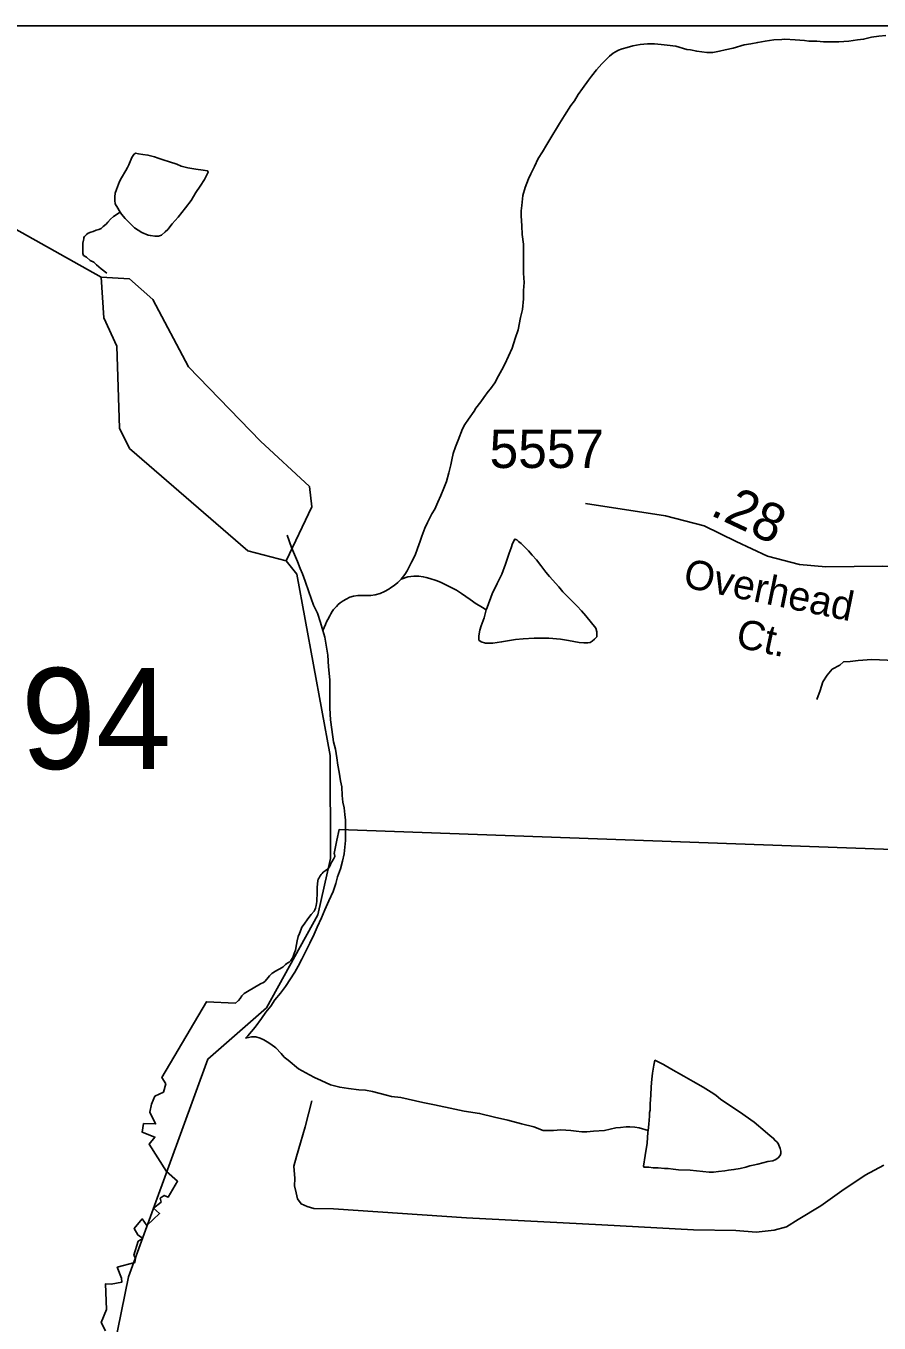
# Model space of a CAD drawing. Extents: x 2001466 to 2224147, y 644118 to 847247.
# Drawn here: x 2068990 to 2071761, y 653960 to 658174 of the extents above; entities that cross this region are included whole.
import ezdxf

# ---------------------------------------------------------------- set-up
doc = ezdxf.new("R2010")
doc.units = 0
for name, color, linetype in [('Exist Boundary Political City Limit New', 7, 'Continuous'), ('Exist Hydrographic Creek Single Shore', 7, 'Continuous'), ('Exist Hydrographic Misc Water Feature', 7, 'Continuous'), ('Exist Hydrographic Pond Under 1500 Sq Ft', 7, 'Continuous'), ('Exist Road Non-System Type 51', 7, 'Continuous'), ('Exist Road Secondary Mileage Hundredths English Label', 7, 'Continuous'), ('Exist Road Secondary Structure Standard Bridge Number Label', 7, 'Continuous'), ('Exist Road Secondary Type 51 Attributed', 7, 'Continuous'), ('Exist Road Secondary Type 51 Label', 7, 'Continuous'), ('Exist Road Secondary Type 51 Number Label', 7, 'Continuous'), ('Map Preparation Boundary City Limit Buffer Line', 7, 'Continuous'), ('Map Preparation Inset Cut Line', 7, 'Continuous')]:
    doc.layers.add(name, color=color, linetype=linetype)

msp = doc.modelspace()

# ---------------------------------------------------------------- linework, layer by layer
at = {"layer": 'Exist Boundary Political City Limit New'}
for points in [[(2069426.5, 654365.8), (2069439.4, 654374.9), (2069451.8, 654368.9), (2069482.8, 654420.8), (2069446.9, 654452.4), (2069390, 654541.4), (2069408.9, 654564.5), (2069368.2, 654580.2), (2069372.5, 654608.3), (2069411, 654607.4), (2069392.1, 654645.1), (2069398.1, 654671.9), (2069409, 654697.1), (2069436.9, 654710.7), (2069444.4, 654737.6), (2069431.5, 654758.6), (2069576.2, 655004.4), (2069671.1, 655000), (2069680.9, 655008.6), (2069685.5, 655014.8), (2069691.1, 655023.6), (2069694.4, 655027.1), (2069698.9, 655030.8), (2069709.4, 655037.7), (2069752.4, 655062.6), (2069762.2, 655067), (2069765.9, 655069.8), (2069772.6, 655077.6), (2069781, 655088.2), (2069788.4, 655096), (2069791.8, 655098.6), (2069800.6, 655103.6), (2069822.2, 655115.4), (2069825.2, 655117.4), (2069833.2, 655125.1), (2069837.5, 655128), (2069841.2, 655130.1), (2069844.9, 655132.6), (2069850.4, 655138.4), (2069855, 655144.6), (2069857.1, 655148.4), (2069861.9, 655160.4), (2069865.2, 655172.2), (2069869.2, 655190.6), (2069871.1, 655202.4), (2069874.6, 655215.8), (2069878.2, 655226.2), (2069883.8, 655239.9), (2069886.6, 655245.9), (2069890.1, 655252.1), (2069908.6, 655278.3), (2069916.5, 655287.9), (2069926, 655298.9), (2069928.4, 655302.8), (2069930.5, 655307.6), (2069933, 655316.8), (2069934.5, 655329.8), (2069936.2, 655360.1), (2069936, 655374.9), (2069936.8, 655387.5), (2069938.2, 655396.4), (2069939.8, 655401.8), (2069942.1, 655407.2), (2069945.5, 655412.9), (2069948.6, 655417.4), (2069951.8, 655421.2), (2069955.6, 655424.9), (2069961.8, 655429.4), (2069969.1, 655434.4), (2069971.5, 655436.9), (2069975.8, 655442.4), (2069979.9, 655450.1), (2069983.9, 655458.7), (2069989.6, 655467.6), (2069993.1, 655475.9), (2069992.5, 655483.1), (2069990.9, 655485.5), (2070000, 655528.9), (2070007.4, 655563.6), (2072225.1, 655483.6)], [(2069248.1, 653935.7), (2069234.6, 653962.2), (2069251.9, 654004.6), (2069248.2, 654087.7), (2069266.5, 654086.4), (2069301.8, 654093.6), (2069300.8, 654106.2), (2069286.9, 654141.7), (2069343.6, 654157), (2069346, 654170.1), (2069340.1, 654180.9), (2069354.5, 654226.1), (2069369.4, 654235.5), (2069353.9, 654246.9), (2069341.9, 654268.1), (2069368, 654298.8), (2069383.2, 654277.6), (2069424, 654316.3), (2069404.5, 654333.1), (2069429.5, 654353.2), (2069426.5, 654365.8)]]:
    msp.add_lwpolyline(points, dxfattribs=at)
at = {"layer": 'Exist Hydrographic Creek Single Shore'}
for points in [[(2069234.9, 657357.6), (2068950.9, 657517.5), (2068867.9, 657607.8), (2068800.8, 657792.9), (2068767, 657816.5), (2068744.1, 658173.9)], [(2069158.8, 653143.3), (2069183.9, 653185.5), (2069183.9, 653425), (2069323.7, 654111.1), (2069580.8, 654817.8), (2069771.7, 654984.5), (2069937.8, 655286.3), (2069979.9, 655469.1), (2069978.8, 655803.8), (2069870, 656393.2), (2069835.9, 656436.6)]]:
    msp.add_lwpolyline(points, dxfattribs=at)
at = {"layer": 'Exist Hydrographic Misc Water Feature'}
for points in [[(2071782.9, 658143), (2071760.9, 658141), (2071737, 658136.9), (2071711.1, 658130.9), (2071691, 658128.9), (2071662.9, 658124.8), (2071630.9, 658122.7), (2071613.1, 658122.7), (2071581.1, 658122.6), (2071559, 658124.6), (2071532.9, 658124.6), (2071519, 658126.6), (2071489, 658128.5), (2071455, 658130.4), (2071445, 658130.3), (2071419.1, 658128.3), (2071391, 658124.3), (2071367, 658120.2), (2071345.1, 658116.1), (2071323.2, 658112.1), (2071287.1, 658102.1), (2071261.2, 658096), (2071243.2, 658092), (2071221.3, 658088), (2071201.2, 658087.9), (2071169.2, 658091.8), (2071149.1, 658095.8), (2071137.2, 658097.8), (2071101.1, 658107.7), (2071073.2, 658111.6), (2071053.1, 658113.6), (2071031.2, 658115.6), (2071009.2, 658115.5), (2070985.2, 658113.5), (2070973.1, 658111.4), (2070961.2, 658109.4), (2070943.2, 658103.4), (2070927.2, 658099.4), (2070915.3, 658095.4), (2070905.3, 658089.3), (2070897.3, 658085.3), (2070885.4, 658075.3), (2070873.3, 658063.3), (2070861.2, 658051.2), (2070843.3, 658031.3), (2070827.3, 658011.2), (2070817.3, 657997.2), (2070797.6, 657971.2), (2070783.5, 657951.1), (2070771.6, 657931.1), (2070759.5, 657915.1), (2070739.6, 657883.1), (2070723.6, 657857.1), (2070713.7, 657841.1), (2070701.9, 657821), (2070681.8, 657789), (2070667.8, 657765), (2070653.9, 657743), (2070642, 657717), (2070630.1, 657693), (2070622.1, 657676.9), (2070612, 657648.9), (2070604, 657622.9), (2070600.4, 657590.9), (2070598.3, 657572.9), (2070598.3, 657556.9), (2070600.4, 657524.9), (2070602.4, 657496.9), (2070606.3, 657465), (2070606.5, 657441), (2070606.5, 657415), (2070606.7, 657370.9), (2070608.6, 657340.9), (2070606.7, 657315), (2070606.7, 657287), (2070602.8, 657252.9), (2070596.9, 657226.9), (2070589.1, 657187), (2070579, 657159), (2070569, 657126.9), (2070557.1, 657100.9)], [(2069296.4, 657568.5), (2069300.5, 657562.5), (2069312.6, 657548.5), (2069326.6, 657534.5), (2069342.6, 657518.5), (2069366.6, 657502.6), (2069386.7, 657494.6), (2069394.6, 657492.7), (2069408.6, 657490.7), (2069420.7, 657490.7), (2069430.7, 657494.7), (2069442.6, 657504.7), (2069450.6, 657512.7), (2069464.6, 657530.8), (2069484.5, 657552.8), (2069508.5, 657582.9), (2069526.5, 657606.8), (2069542.5, 657632.9), (2069556.2, 657652.9), (2069570.4, 657674.9), (2069580.2, 657695), (2069582.3, 657699), (2069580.2, 657702.9), (2069566.3, 657704.9), (2069542.3, 657708.9), (2069516.2, 657712.9), (2069494.3, 657718.8), (2069480.4, 657724.8), (2069456.2, 657732.8), (2069436.1, 657738.6), (2069420.1, 657744.6), (2069408.2, 657748.6), (2069386.2, 657754.6), (2069370.2, 657756.5), (2069356.1, 657758.5), (2069346.3, 657760.5), (2069340.1, 657756.5), (2069334.2, 657746.5), (2069324.3, 657722.5), (2069320.2, 657714.5), (2069314.3, 657704.5), (2069300.3, 657680.4), (2069294.4, 657668.4), (2069290.5, 657660.4), (2069284.3, 657642.4), (2069280.4, 657630.4), (2069278.4, 657618.4), (2069278.6, 657606.4), (2069280.4, 657596.4), (2069288.4, 657582.4), (2069292.5, 657574.4), (2069296.4, 657568.5)], [(2069296.4, 657568.5), (2069274.5, 657554.4), (2069264.6, 657546.4), (2069256.6, 657536.4), (2069250.7, 657530.4), (2069240.7, 657522.4), (2069234.7, 657516.4), (2069226.7, 657512.4), (2069218.7, 657510.3), (2069208.7, 657506.3), (2069200.7, 657504.3), (2069192.7, 657500.3), (2069186.7, 657496.3), (2069180.8, 657490.2), (2069178.7, 657486.2), (2069178.7, 657482.2), (2069176.7, 657478.2), (2069174.8, 657468.2), (2069174.8, 657460.2), (2069174.8, 657452.2), (2069174.8, 657448.2), (2069174.8, 657442.2), (2069174.8, 657434.2), (2069176.7, 657428.2)], [(2069176.7, 657428.2), (2069186.7, 657422.3), (2069198.8, 657412.3), (2069210.9, 657406.4), (2069218.9, 657398.4), (2069234.9, 657384.4), (2069253, 657370.4)], [(2069835.9, 656436.6), (2069710.8, 656468.7), (2069326.8, 656801.3), (2069294, 656867.5), (2069284.9, 657133.5), (2069242.9, 657226.2), (2069234.9, 657357.6)], [(2070557.1, 657100.9), (2070545.2, 657074.9), (2070535.4, 657056.9), (2070525.3, 657036.9), (2070513.2, 657014.9), (2070499.5, 656994.8), (2070491.5, 656986.8), (2070477.3, 656966.8), (2070467.3, 656952.8), (2070451.5, 656932.7), (2070445.5, 656922.7), (2070427.5, 656896.7), (2070415.4, 656878.7), (2070407.6, 656864.7), (2070393.7, 656828.7), (2070385.7, 656806.7), (2070377.7, 656784.6), (2070373.8, 656764.7), (2070369.7, 656748.7), (2070363.9, 656722.6), (2070355.9, 656694.6), (2070347.9, 656672.6), (2070337.9, 656648.6), (2070328, 656626.5), (2070318.2, 656604.6), (2070308.2, 656588.6), (2070294.2, 656560.6), (2070286.2, 656542.5), (2070276.2, 656516.5), (2070270.2, 656500.5), (2070262.4, 656476.5), (2070254.4, 656454.5), (2070242.3, 656432.5), (2070232.5, 656412.4), (2070228.4, 656404.4), (2070220.4, 656392.4), (2070208.5, 656376.4)], [(2069838.4, 656519.7), (2069852.3, 656479.7), (2069872.4, 656433.8), (2069880.4, 656411.8), (2069888.6, 656393.8), (2069896.6, 656369.9), (2069908.5, 656335.9), (2069924.7, 656292), (2069936.8, 656265.9), (2069946.9, 656235.9), (2069954.8, 656210)], [(2070484.7, 656276.9), (2070478.8, 656250.9), (2070468.7, 656225), (2070464.8, 656211), (2070460.9, 656193), (2070460.9, 656179), (2070468.9, 656173), (2070482.9, 656169), (2070506.8, 656169), (2070534.9, 656173.1), (2070580.7, 656181.1), (2070604.7, 656183.2), (2070640.7, 656185.3), (2070660.6, 656185.3), (2070688.7, 656185.4), (2070726.7, 656181.5), (2070752.7, 656177.5), (2070786.7, 656171.6), (2070802.7, 656169.6), (2070814.6, 656169.6), (2070822.6, 656171.6), (2070828.8, 656175.6), (2070836.8, 656181.6), (2070844.8, 656189.6), (2070844.8, 656205.6), (2070840.7, 656217.6), (2070808.7, 656257.6), (2070794.5, 656273.6), (2070780.6, 656289.5), (2070754.6, 656315.4), (2070734.5, 656335.5), (2070720.5, 656351.4), (2070690.4, 656385.4), (2070678.3, 656399.3), (2070662.3, 656421.3), (2070648.3, 656439.3), (2070634.2, 656455.2), (2070622.3, 656469.2), (2070610.2, 656481.2), (2070598.3, 656493.2), (2070590.3, 656499.2), (2070584.2, 656505.1), (2070578.2, 656507.1), (2070570.2, 656493.1), (2070566.3, 656479.1), (2070560.2, 656461.1), (2070554.4, 656445.1), (2070548.3, 656425.1), (2070536.4, 656393), (2070520.4, 656363), (2070504.4, 656329), (2070488.6, 656284.9), (2070484.7, 656276.9)], [(2070208.5, 656376.4), (2070198.5, 656366.4), (2070186.6, 656356.4), (2070174.7, 656348.4), (2070168.5, 656344.4), (2070154.6, 656336.3), (2070140.6, 656330.3), (2070124.6, 656326.2), (2070110.7, 656324.2), (2070094.7, 656324.2), (2070082.6, 656324.2), (2070068.7, 656324.2), (2070054.5, 656322.1), (2070042.6, 656318.1), (2070030.7, 656312.2), (2070020.7, 656306.1), (2070010.8, 656300.1), (2070004.7, 656294.1), (2069998.7, 656288.1), (2069988.7, 656278.1), (2069984.8, 656272), (2069980.7, 656264), (2069976.8, 656258), (2069970.8, 656246), (2069966.9, 656238), (2069962.8, 656230), (2069954.8, 656210)], [(2070208.5, 656376.4), (2070230.4, 656384.4), (2070250.5, 656386.5), (2070266.5, 656386.5), (2070280.5, 656384.6), (2070290.5, 656382.6), (2070302.4, 656378.6), (2070322.5, 656372.6), (2070336.5, 656366.7), (2070364.5, 656352.7), (2070388.5, 656340.8), (2070404.5, 656330.8), (2070418.7, 656320.8), (2070432.6, 656310.9), (2070452.5, 656296.9), (2070462.6, 656290.9), (2070472.6, 656284.9), (2070484.7, 656276.9)], [(2069954.8, 656210), (2069960.8, 656188), (2069966.9, 656156), (2069971, 656130.1), (2069973.1, 656092.1), (2069977.2, 656050), (2069977.2, 656004.1), (2069977.4, 655978.1), (2069977.4, 655958.1), (2069979.3, 655920.1), (2069983.6, 655888.1), (2069989.5, 655848.1), (2069995.7, 655824.1), (2069999.6, 655796.2), (2070003.7, 655772.2), (2070007.8, 655750.2), (2070011.6, 655722.2), (2070015.8, 655702.2), (2070017.8, 655674.2), (2070019.9, 655652.2), (2070024, 655634.2), (2070026, 655612.3), (2070028.1, 655594.3), (2070028.1, 655570.3), (2070028.1, 655550.3), (2070028.1, 655528.2), (2070026, 655506.2), (2070024.2, 655484.3), (2070018.2, 655460.3), (2070012.3, 655436.3), (2070002.4, 655410.2), (2069996.3, 655388.2), (2069988.5, 655362.2), (2069974.5, 655332.2), (2069960.6, 655302.2), (2069950.5, 655276.2), (2069936.6, 655246.2), (2069926.8, 655224.1), (2069912.6, 655194.1), (2069886.8, 655142.1), (2069874.9, 655120.1), (2069863, 655100.1), (2069833, 655054), (2069817.1, 655032), (2069799, 655009.9), (2069785.3, 654989.9), (2069769.3, 654969.9), (2069755.1, 654949.9), (2069735.2, 654921.9), (2069711.2, 654893.8), (2069703.3, 654885.8)], [(2069703.3, 654885.8), (2069723.3, 654889.9), (2069737.3, 654889.9), (2069751.2, 654885.9), (2069763.3, 654879.9), (2069773.4, 654873.9), (2069785.3, 654865.9), (2069801.5, 654854), (2069819.5, 654836.1), (2069829.4, 654824.1), (2069841.5, 654814), (2069875.5, 654786.2), (2069911.6, 654766.3), (2069927.6, 654758.3), (2069949.5, 654748.3), (2069979.7, 654734.4), (2070009.6, 654726.4), (2070037.5, 654722.4), (2070071.5, 654718.5), (2070093.5, 654716.6), (2070115.6, 654712.6), (2070161.5, 654700.7), (2070177.5, 654696.8), (2070207.5, 654692.8), (2070279.7, 654677), (2070317.6, 654669), (2070383.6, 654655.1), (2070413.8, 654649.2), (2070463.6, 654641.3), (2070511.8, 654629.4), (2070555.7, 654619.4), (2070599.7, 654607.6), (2070639.7, 654597.7), (2070669.7, 654585.7)], [(2071011.5, 654586.3), (2071013.5, 654606.3), (2071015.6, 654632.4), (2071015.6, 654644.4), (2071017.4, 654652.4), (2071017.4, 654672.3), (2071019.5, 654700.3), (2071021.3, 654728.3), (2071023.4, 654752.3), (2071025.2, 654772.4), (2071029.1, 654798.4), (2071033.2, 654814.3), (2071061.1, 654800.4), (2071085.1, 654786.4), (2071127.3, 654762.5), (2071157.3, 654744.6), (2071189.3, 654726.6), (2071215.3, 654710.7), (2071231.3, 654700.7), (2071247.5, 654686.8), (2071307.4, 654646.9), (2071355.4, 654613), (2071391.4, 654583), (2071407.6, 654569.1), (2071417.5, 654561.1), (2071423.6, 654553.1), (2071429.6, 654549.1), (2071433.5, 654543.2), (2071437.6, 654533.2), (2071439.6, 654527.2), (2071441.7, 654519.2), (2071441.7, 654511.2), (2071439.6, 654505.2), (2071433.7, 654497.2), (2071425.7, 654491.2), (2071415.6, 654487.1), (2071399.6, 654485.1), (2071383.7, 654481), (2071367.7, 654477), (2071351.9, 654473), (2071341.8, 654471), (2071327.9, 654467), (2071309.8, 654462.9), (2071289.7, 654458.9), (2071271.7, 654456.8), (2071259.8, 654454.8), (2071239.7, 654452.8), (2071223.7, 654450.8), (2071209.8, 654450.7), (2071167.7, 654454.7), (2071147.8, 654456.6), (2071109.7, 654458.5), (2071091.9, 654460.5), (2071075.9, 654462.5), (2071063.8, 654462.5), (2071043.9, 654464.4), (2071027.9, 654464.4), (2071013.7, 654466.3), (2070997.7, 654466.3), (2070995.7, 654470.3), (2071001.8, 654504.4), (2071007.6, 654544.3), (2071009.6, 654580.3), (2071011.5, 654586.3)], [(2070669.7, 654585.7), (2070703.7, 654585.8), (2070727.7, 654587.8), (2070759.7, 654585.8), (2070777.7, 654583.9), (2070795.8, 654581.9), (2070811.8, 654582), (2070833.7, 654584), (2070869.6, 654586.1), (2070905.7, 654594.2), (2070921.5, 654596.2), (2070939.5, 654598.2), (2070951.6, 654598.2), (2070967.6, 654596.3), (2070981.5, 654594.3), (2071011.5, 654586.3)]]:
    msp.add_lwpolyline(points, dxfattribs=at)
at = {"layer": 'Exist Hydrographic Pond Under 1500 Sq Ft'}
for points in [[(2069751.8, 656825.4), (2069517.9, 657066.4), (2069401.8, 657285.3), (2069326, 657352.5), (2069234.9, 657357.6)], [(2069835.9, 656436.6), (2069919, 656612), (2069911, 656677.9), (2069751.8, 656825.4)]]:
    msp.add_lwpolyline(points, dxfattribs=at)
at = {"layer": 'Exist Road Non-System Type 51'}
for points in [[(2072405.3, 656112), (2071913.5, 656108.4), (2071737.7, 656115.9), (2071693.6, 656112.8), (2071667.5, 656109.3), (2071645.5, 656107.8), (2071633.3, 656098), (2071609, 656084.5), (2071592.6, 656064.9), (2071578.2, 656043.2), (2071569.6, 656015.3), (2071559, 655985.5)], [(2071776.2, 654473.1), (2071715.6, 654440.4), (2071640.5, 654389.9), (2071571.5, 654341.3), (2071498.6, 654296.8), (2071460.2, 654273.5), (2071419.9, 654262.4), (2071361.8, 654255.5), (2071295.9, 654260.9), (2071158, 654263.7), (2070860.3, 654279.7), (2070420.8, 654302.7), (2069989.3, 654331.4), (2069925.4, 654332.7), (2069903.5, 654339.2), (2069883.7, 654347.6), (2069872, 654363.8), (2069868.4, 654383.9), (2069862.9, 654406), (2069863.4, 654430), (2069860.2, 654470), (2069868.8, 654501.9), (2069881.7, 654545.6), (2069896.8, 654597.3), (2069918.5, 654682.8)]]:
    msp.add_lwpolyline(points, dxfattribs=at)
at = {"layer": 'Exist Road Secondary Type 51 Attributed'}
msp.add_lwpolyline([(2070807.9, 656622.8), (2071067.2, 656582.7), (2071192.8, 656550.6), (2071297.1, 656499.7), (2071398.6, 656451.6), (2071502.9, 656424.9), (2071588.4, 656416.8), (2071772.8, 656419.5), (2072290, 656413.5)], dxfattribs=at)
at = {"layer": 'Map Preparation Boundary City Limit Buffer Line'}
for points in [[(2069426.5, 654365.8), (2069439.4, 654374.9), (2069451.8, 654368.9), (2069482.8, 654420.8), (2069446.9, 654452.4), (2069390, 654541.4), (2069408.9, 654564.5), (2069368.2, 654580.2), (2069372.5, 654608.3), (2069411, 654607.4), (2069392.1, 654645.1), (2069398.1, 654671.9), (2069409, 654697.1), (2069436.9, 654710.7), (2069444.4, 654737.6), (2069431.5, 654758.6), (2069576.2, 655004.4), (2069671.1, 655000), (2069680.9, 655008.6), (2069685.5, 655014.8), (2069691.1, 655023.6), (2069694.4, 655027.1), (2069698.9, 655030.8), (2069709.4, 655037.7), (2069752.4, 655062.6), (2069762.2, 655067), (2069765.9, 655069.8), (2069772.6, 655077.6), (2069781, 655088.2), (2069788.4, 655096), (2069791.8, 655098.6), (2069800.6, 655103.6), (2069822.2, 655115.4), (2069825.2, 655117.4), (2069833.2, 655125.1), (2069837.5, 655128), (2069841.2, 655130.1), (2069844.9, 655132.6), (2069850.4, 655138.4), (2069855, 655144.6), (2069857.1, 655148.4), (2069861.9, 655160.4), (2069865.2, 655172.2), (2069869.2, 655190.6), (2069871.1, 655202.4), (2069874.6, 655215.8), (2069878.2, 655226.2), (2069883.8, 655239.9), (2069886.6, 655245.9), (2069890.1, 655252.1), (2069908.6, 655278.3), (2069916.5, 655287.9), (2069926, 655298.9), (2069928.4, 655302.8), (2069930.5, 655307.6), (2069933, 655316.8), (2069934.5, 655329.8), (2069936.2, 655360.1), (2069936, 655374.9), (2069936.8, 655387.5), (2069938.2, 655396.4), (2069939.8, 655401.8), (2069942.1, 655407.2), (2069945.5, 655412.9), (2069948.6, 655417.4), (2069951.8, 655421.2), (2069955.6, 655424.9), (2069961.8, 655429.4), (2069969.1, 655434.4), (2069971.5, 655436.9), (2069975.8, 655442.4), (2069979.9, 655450.1), (2069983.9, 655458.7), (2069989.6, 655467.6), (2069993.1, 655475.9), (2069992.5, 655483.1), (2069990.9, 655485.5), (2070000, 655528.9), (2070007.4, 655563.6), (2072225.1, 655483.6)], [(2069248.1, 653935.7), (2069234.6, 653962.2), (2069251.9, 654004.6), (2069248.2, 654087.7), (2069266.5, 654086.4), (2069301.8, 654093.6), (2069300.8, 654106.2), (2069286.9, 654141.7), (2069343.6, 654157), (2069346, 654170.1), (2069340.1, 654180.9), (2069354.5, 654226.1), (2069369.4, 654235.5), (2069353.9, 654246.9), (2069341.9, 654268.1), (2069368, 654298.8), (2069383.2, 654277.6), (2069424, 654316.3), (2069404.5, 654333.1), (2069429.5, 654353.2), (2069426.5, 654365.8)]]:
    msp.add_lwpolyline(points, dxfattribs=at)
at = {"layer": 'Map Preparation Inset Cut Line'}
for p, q in [((2070058.4, 658173.9), (2068744.1, 658173.9)), ((2072255.3, 658173.9), (2070058.4, 658173.9))]:
    msp.add_line(p, q, dxfattribs=at)

# ---------------------------------------------------------------- texts
at = {"layer": 'Exist Road Secondary Mileage Hundredths English Label'}
msp.add_text('.28', height=125, rotation=334.6411, dxfattribs=at).set_placement((2071209, 656587))
at = {"layer": 'Exist Road Secondary Structure Standard Bridge Number Label'}
msp.add_text('94', height=328.08, dxfattribs=at).set_placement((2068973.8, 655760.3))
at = {"layer": 'Exist Road Secondary Type 51 Label'}
for s, rotation, p in [('Overhead', 348.4268, (2071121.1, 656351.9)), ('Ct.', 347.8937, (2071291.9, 656157.3))]:
    msp.add_text(s, height=95, rotation=rotation, dxfattribs=at).set_placement(p)
at = {"layer": 'Exist Road Secondary Type 51 Number Label'}
msp.add_text('5557', height=125, dxfattribs=at).set_placement((2070496.1, 656737.9))

doc.saveas('drawing.dxf')
